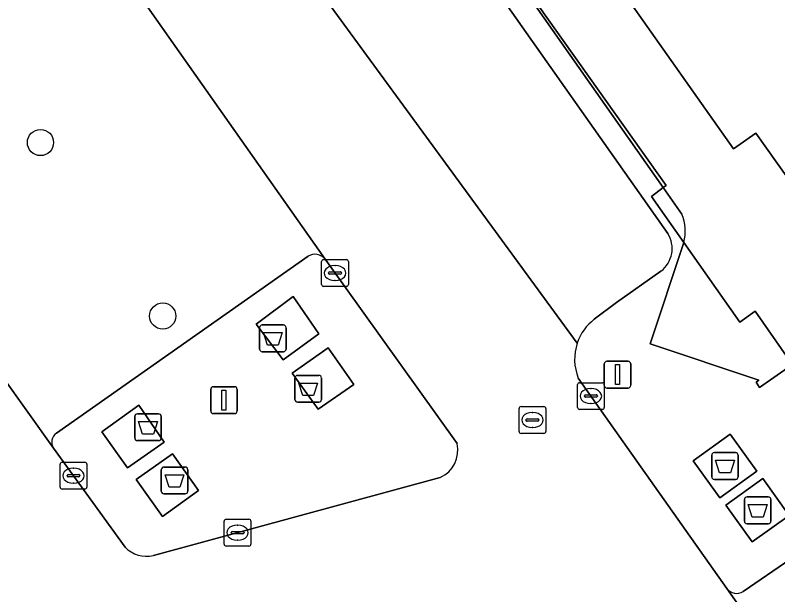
# Model space of a CAD drawing. Extents: x 159352 to 160617, y 385888 to 387323.
# Drawn here: x 160238.97 to 160267.44, y 386890.8 to 386912.42 of the extents above; entities that cross this region are included whole.
import ezdxf

# ---------------------------------------------------------------- set-up
doc = ezdxf.new("R2010")
doc.units = 0
for name, color, linetype in [('IMGEO_Afval_apart_plaats', 7, 'Continuous'), ('IMGEO_Boom', 7, 'Continuous'), ('IMGEO_Kolk', 7, 'Continuous'), ('IMGEO_Lichtmast', 7, 'Continuous'), ('IMGEO_Muur', 7, 'Continuous'), ('IMGEO_Pand', 7, 'Continuous'), ('IMGEO_Parkeervlak_open', 7, 'Continuous'), ('IMGEO_Rijbaan_lokaal_open', 7, 'Continuous'), ('IMGEO_Rioolput', 7, 'Continuous'), ('IMGEO_Verkeerseiland_open', 7, 'Continuous'), ('IMGEO_Voetpad_gesloten', 7, 'Continuous'), ('IMGEO_Voetpad_open', 7, 'Continuous')]:
    doc.layers.add(name, color=color, linetype=linetype)

msp = doc.modelspace()

# ---------------------------------------------------------------- linework, layer by layer
at = {"layer": 'IMGEO_Afval_apart_plaats'}
for p, q in [((160248.096, 386899.965), (160248.096, 386900.765)), ((160248.096, 386900.765), (160248.096, 386899.965)), ((160248.196, 386900.865), (160248.986, 386900.865)), ((160248.986, 386900.865), (160248.196, 386900.865)), ((160249.086, 386900.765), (160249.086, 386899.965)), ((160249.086, 386899.965), (160249.086, 386900.765)), ((160248.986, 386899.865), (160248.196, 386899.865)), ((160248.196, 386899.865), (160248.986, 386899.865)), ((160249.417, 386898.086), (160249.417, 386898.886)), ((160249.417, 386898.886), (160249.417, 386898.086)), ((160249.517, 386898.986), (160250.307, 386898.986)), ((160250.307, 386898.986), (160249.517, 386898.986)), ((160250.407, 386898.886), (160250.407, 386898.086)), ((160250.407, 386898.086), (160250.407, 386898.886)), ((160250.307, 386897.986), (160249.517, 386897.986)), ((160249.517, 386897.986), (160250.307, 386897.986)), ((160243.534, 386897.551), (160244.324, 386897.551)), ((160244.324, 386897.551), (160243.534, 386897.551)), ((160243.434, 386896.651), (160243.434, 386897.451)), ((160243.434, 386897.451), (160243.434, 386896.651)), ((160244.424, 386897.451), (160244.424, 386896.651)), ((160244.424, 386896.651), (160244.424, 386897.451)), ((160244.324, 386896.551), (160243.534, 386896.551)), ((160243.534, 386896.551), (160244.324, 386896.551)), ((160265.077, 386896.101), (160265.867, 386896.101)), ((160265.867, 386896.101), (160265.077, 386896.101)), ((160264.977, 386895.201), (160264.977, 386896.001)), ((160264.977, 386896.001), (160264.977, 386895.201)), ((160265.967, 386896.001), (160265.967, 386895.201)), ((160265.967, 386895.201), (160265.967, 386896.001)), ((160244.426, 386894.663), (160244.426, 386895.463)), ((160244.426, 386895.463), (160244.426, 386894.663)), ((160244.526, 386895.563), (160245.316, 386895.563)), ((160245.316, 386895.563), (160244.526, 386895.563)), ((160245.416, 386895.463), (160245.416, 386894.663)), ((160245.416, 386894.663), (160245.416, 386895.463)), ((160265.867, 386895.101), (160265.077, 386895.101)), ((160265.077, 386895.101), (160265.867, 386895.101)), ((160245.316, 386894.563), (160244.526, 386894.563)), ((160244.526, 386894.563), (160245.316, 386894.563)), ((160266.197, 386893.549), (160266.197, 386894.349)), ((160266.197, 386894.349), (160266.197, 386893.549)), ((160266.297, 386894.449), (160267.087, 386894.449)), ((160267.087, 386894.449), (160266.297, 386894.449)), ((160267.187, 386894.349), (160267.187, 386893.549)), ((160267.187, 386893.549), (160267.187, 386894.349)), ((160267.087, 386893.449), (160266.297, 386893.449)), ((160266.297, 386893.449), (160267.087, 386893.449))]:
    msp.add_line(p, q, dxfattribs=at)
for points in [[(160248.239, 386900.579), (160248.943, 386900.579), (160248.794, 386900.109), (160248.388, 386900.109), (160248.239, 386900.579)], [(160249.56, 386898.7), (160250.264, 386898.7), (160250.115, 386898.23), (160249.709, 386898.23), (160249.56, 386898.7)], [(160243.577, 386897.265), (160244.281, 386897.265), (160244.132, 386896.795), (160243.726, 386896.795), (160243.577, 386897.265)], [(160265.12, 386895.815), (160265.824, 386895.815), (160265.675, 386895.345), (160265.269, 386895.345), (160265.12, 386895.815)], [(160244.569, 386895.277), (160245.273, 386895.277), (160245.124, 386894.807), (160244.718, 386894.807), (160244.569, 386895.277)], [(160266.34, 386894.163), (160267.044, 386894.163), (160266.895, 386893.693), (160266.489, 386893.693), (160266.34, 386894.163)]]:
    msp.add_lwpolyline(points, dxfattribs=at)
for centre, start, end in [((160248.196, 386900.765), 90, 180), ((160248.196, 386900.765), 90, 180), ((160248.986, 386900.765), 0, 90), ((160248.986, 386900.765), 360, 90), ((160248.196, 386899.965), 180, 270), ((160248.196, 386899.965), 180, 270), ((160248.986, 386899.965), 270, 0), ((160248.986, 386899.965), 270, 0), ((160249.517, 386898.886), 90, 180), ((160249.517, 386898.886), 90, 180), ((160250.307, 386898.886), 0, 90), ((160250.307, 386898.886), 360, 90), ((160249.517, 386898.086), 180, 270), ((160249.517, 386898.086), 180, 270), ((160250.307, 386898.086), 270, 0), ((160250.307, 386898.086), 270, 0), ((160243.534, 386897.451), 90, 180), ((160243.534, 386897.451), 90, 180), ((160244.324, 386897.451), 0, 90), ((160244.324, 386897.451), 360, 90), ((160243.534, 386896.651), 180, 270), ((160243.534, 386896.651), 180, 270), ((160244.324, 386896.651), 270, 0), ((160244.324, 386896.651), 270, 0), ((160265.077, 386896.001), 90, 180), ((160265.077, 386896.001), 90, 180), ((160265.867, 386896.001), 0, 90), ((160265.867, 386896.001), 360, 90), ((160244.526, 386895.463), 90, 180), ((160244.526, 386895.463), 90, 180), ((160245.316, 386895.463), 0, 90), ((160245.316, 386895.463), 360, 90), ((160265.077, 386895.201), 180, 270), ((160265.077, 386895.201), 180, 270), ((160265.867, 386895.201), 270, 0), ((160265.867, 386895.201), 270, 0), ((160244.526, 386894.663), 180, 270), ((160244.526, 386894.663), 180, 270), ((160245.316, 386894.663), 270, 0), ((160245.316, 386894.663), 270, 0), ((160266.297, 386894.349), 90, 180), ((160266.297, 386894.349), 90, 180), ((160267.087, 386894.349), 0, 90), ((160267.087, 386894.349), 360, 90), ((160266.297, 386893.549), 180, 270), ((160266.297, 386893.549), 180, 270), ((160267.087, 386893.549), 270, 0), ((160267.087, 386893.549), 270, 0)]:
    msp.add_arc(centre, 0.1, start, end, dxfattribs=at)
at = {"layer": 'IMGEO_Boom'}
for centre in [(160239.916, 386907.674), (160244.479, 386901.199)]:
    msp.add_circle(centre, 0.489, dxfattribs=at)
at = {"layer": 'IMGEO_Kolk'}
for p, q in [((160250.412, 386902.378), (160250.412, 386903.23)), ((160250.487, 386903.304), (160251.339, 386903.304)), ((160251.413, 386903.23), (160251.413, 386902.378)), ((160250.9, 386903.084), (160250.925, 386903.084)), ((160250.671, 386902.798), (160250.671, 386902.81)), ((160251.109, 386902.761), (160250.711, 386902.761)), ((160250.714, 386902.847), (160251.112, 386902.847)), ((160251.155, 386902.81), (160251.155, 386902.798)), ((160251.339, 386902.304), (160250.487, 386902.304)), ((160250.923, 386902.524), (160250.898, 386902.524)), ((160259.967, 386897.786), (160259.967, 386898.638)), ((160260.042, 386898.712), (160260.894, 386898.712)), ((160260.968, 386898.638), (160260.968, 386897.786)), ((160260.455, 386898.492), (160260.48, 386898.492)), ((160260.226, 386898.206), (160260.226, 386898.218)), ((160260.664, 386898.169), (160260.266, 386898.169)), ((160260.269, 386898.255), (160260.667, 386898.255)), ((160260.71, 386898.218), (160260.71, 386898.206)), ((160260.478, 386897.932), (160260.453, 386897.932)), ((160260.894, 386897.712), (160260.042, 386897.712)), ((160240.647, 386894.814), (160240.647, 386895.666)), ((160240.722, 386895.74), (160241.574, 386895.74)), ((160241.135, 386895.52), (160241.16, 386895.52)), ((160241.648, 386895.666), (160241.648, 386894.814)), ((160240.906, 386895.234), (160240.906, 386895.246)), ((160241.344, 386895.197), (160240.946, 386895.197)), ((160240.949, 386895.283), (160241.347, 386895.283)), ((160241.39, 386895.246), (160241.39, 386895.234)), ((160241.158, 386894.96), (160241.133, 386894.96)), ((160241.574, 386894.74), (160240.722, 386894.74)), ((160246.773, 386892.689), (160246.773, 386893.541)), ((160246.848, 386893.615), (160247.7, 386893.615)), ((160247.774, 386893.541), (160247.774, 386892.689)), ((160247.261, 386893.395), (160247.286, 386893.395)), ((160247.032, 386893.109), (160247.032, 386893.121)), ((160247.47, 386893.072), (160247.072, 386893.072)), ((160247.075, 386893.158), (160247.473, 386893.158)), ((160247.516, 386893.121), (160247.516, 386893.109)), ((160247.7, 386892.615), (160246.848, 386892.615)), ((160247.284, 386892.835), (160247.259, 386892.835))]:
    msp.add_line(p, q, dxfattribs=at)
for points in [[(160250.412, 386902.378), (160250.412, 386903.23)], [(160250.487, 386903.304), (160251.339, 386903.304)], [(160251.413, 386903.23), (160251.413, 386902.378)], [(160251.339, 386902.304), (160250.487, 386902.304)], [(160259.967, 386897.786), (160259.967, 386898.638)], [(160260.042, 386898.712), (160260.894, 386898.712)], [(160260.968, 386898.638), (160260.968, 386897.786)], [(160260.894, 386897.712), (160260.042, 386897.712)], [(160240.647, 386894.814), (160240.647, 386895.666)], [(160240.722, 386895.74), (160241.574, 386895.74)], [(160241.648, 386895.666), (160241.648, 386894.814)], [(160241.574, 386894.74), (160240.722, 386894.74)], [(160246.773, 386892.689), (160246.773, 386893.541)], [(160246.848, 386893.615), (160247.7, 386893.615)], [(160247.774, 386893.541), (160247.774, 386892.689)], [(160247.7, 386892.615), (160246.848, 386892.615)]]:
    msp.add_lwpolyline(points, dxfattribs=at)
for centre, radius, start, end in [((160250.489, 386903.228), 0.0765, 91.552, 178.448), ((160250.489, 386903.228), 0.0765, 91.552, 178.448), ((160251.337, 386903.228), 0.0765, 1.552, 88.448), ((160251.337, 386903.228), 0.0765, 1.552, 88.448), ((160250.711, 386902.807), 0.0403, 85.8775, 175.7526), ((160250.708, 386902.797), 0.0366, 178.938, 274.7102), ((160251.112, 386902.804), 0.043, 264.8664, 352.4533), ((160251.116, 386902.809), 0.0386, 1.7309, 96.639), ((160250.489, 386902.38), 0.0765, 181.552, 268.448), ((160250.489, 386902.38), 0.0765, 181.552, 268.448), ((160251.337, 386902.38), 0.0765, 271.552, 358.448), ((160251.337, 386902.38), 0.0765, 271.552, 358.448), ((160260.044, 386898.636), 0.0765, 91.552, 178.448), ((160260.044, 386898.636), 0.0765, 91.552, 178.448), ((160260.892, 386898.636), 0.0765, 1.552, 88.448), ((160260.892, 386898.636), 0.0765, 1.552, 88.448), ((160260.266, 386898.215), 0.0403, 85.8775, 175.7526), ((160260.263, 386898.205), 0.0366, 178.938, 274.7102), ((160260.667, 386898.212), 0.043, 264.8664, 352.4533), ((160260.671, 386898.217), 0.0386, 1.7309, 96.639), ((160260.044, 386897.788), 0.0765, 181.552, 268.448), ((160260.044, 386897.788), 0.0765, 181.552, 268.448), ((160260.892, 386897.788), 0.0765, 271.552, 358.448), ((160260.892, 386897.788), 0.0765, 271.552, 358.448), ((160240.724, 386895.664), 0.0765, 91.552, 178.448), ((160240.724, 386895.664), 0.0765, 91.552, 178.448), ((160241.572, 386895.664), 0.0765, 1.552, 88.448), ((160241.572, 386895.664), 0.0765, 1.552, 88.448), ((160240.946, 386895.243), 0.0403, 85.8775, 175.7526), ((160240.943, 386895.233), 0.0366, 178.938, 274.7102), ((160241.347, 386895.24), 0.043, 264.8664, 352.4533), ((160241.351, 386895.245), 0.0386, 1.7309, 96.639), ((160240.724, 386894.816), 0.0765, 181.552, 268.448), ((160240.724, 386894.816), 0.0765, 181.552, 268.448), ((160241.572, 386894.816), 0.0765, 271.552, 358.448), ((160241.572, 386894.816), 0.0765, 271.552, 358.448), ((160246.85, 386893.539), 0.0765, 91.552, 178.448), ((160246.85, 386893.539), 0.0765, 91.552, 178.448), ((160247.698, 386893.539), 0.0765, 1.552, 88.448), ((160247.698, 386893.539), 0.0765, 1.552, 88.448), ((160247.072, 386893.118), 0.0403, 85.8775, 175.7526), ((160247.069, 386893.108), 0.0366, 178.938, 274.7102), ((160247.473, 386893.115), 0.043, 264.8664, 352.4533), ((160247.477, 386893.12), 0.0386, 1.7309, 96.639), ((160246.85, 386892.691), 0.0765, 181.552, 268.448), ((160246.85, 386892.691), 0.0765, 181.552, 268.448), ((160247.698, 386892.691), 0.0765, 271.552, 358.448), ((160247.698, 386892.691), 0.0765, 271.552, 358.448)]:
    msp.add_arc(centre, radius, start, end, dxfattribs=at)
for centre, major_axis, ratio, start_param, end_param in [((160250.899, 386902.804), (-0.387, 0.002), 0.722429, 4.712389, 7.853982), ((160250.924, 386902.804), (-0.39, 0.002), 0.717154, 1.570796, 4.712389), ((160260.454, 386898.212), (-0.387, 0.002), 0.722429, 4.712389, 7.853982), ((160260.479, 386898.212), (-0.39, 0.002), 0.717154, 1.570796, 4.712389), ((160241.134, 386895.24), (-0.387, 0.002), 0.722429, 4.712389, 7.853982), ((160241.159, 386895.24), (-0.39, 0.002), 0.717154, 1.570796, 4.712389), ((160247.26, 386893.115), (-0.387, 0.002), 0.722429, 4.712389, 7.853982), ((160247.285, 386893.115), (-0.39, 0.002), 0.717154, 1.570796, 4.712389)]:
    msp.add_ellipse(centre, major_axis=major_axis, ratio=ratio, start_param=start_param, end_param=end_param, dxfattribs=at)
at = {"layer": 'IMGEO_Lichtmast'}
for p, q in [((160261.065, 386899.513), (160261.855, 386899.513)), ((160261.855, 386899.513), (160261.065, 386899.513)), ((160260.965, 386898.613), (160260.965, 386899.413)), ((160260.965, 386899.413), (160260.965, 386898.613)), ((160261.955, 386899.413), (160261.955, 386898.613)), ((160261.955, 386898.613), (160261.955, 386899.413)), ((160246.271, 386897.659), (160246.271, 386898.459)), ((160246.271, 386898.459), (160246.271, 386897.659)), ((160246.371, 386898.559), (160247.161, 386898.559)), ((160247.161, 386898.559), (160246.371, 386898.559)), ((160247.261, 386898.459), (160247.261, 386897.659)), ((160247.261, 386897.659), (160247.261, 386898.459)), ((160261.855, 386898.513), (160261.065, 386898.513)), ((160261.065, 386898.513), (160261.855, 386898.513)), ((160247.161, 386897.559), (160246.371, 386897.559)), ((160246.371, 386897.559), (160247.161, 386897.559))]:
    msp.add_line(p, q, dxfattribs=at)
for points in [[(160261.385, 386899.388), (160261.535, 386899.388), (160261.535, 386898.638), (160261.385, 386898.638), (160261.385, 386899.388)], [(160246.691, 386898.434), (160246.841, 386898.434), (160246.841, 386897.684), (160246.691, 386897.684), (160246.691, 386898.434)]]:
    msp.add_lwpolyline(points, dxfattribs=at)
for centre, start, end in [((160261.065, 386899.413), 90, 180), ((160261.065, 386899.413), 90, 180), ((160261.855, 386899.413), 0, 90), ((160261.855, 386899.413), 360, 90), ((160261.065, 386898.613), 180, 270), ((160261.065, 386898.613), 180, 270), ((160261.855, 386898.613), 270, 0), ((160261.855, 386898.613), 270, 0), ((160246.371, 386898.459), 90, 180), ((160246.371, 386898.459), 90, 180), ((160247.161, 386898.459), 0, 90), ((160247.161, 386898.459), 360, 90), ((160246.371, 386897.659), 180, 270), ((160246.371, 386897.659), 180, 270), ((160247.161, 386897.659), 270, 0), ((160247.161, 386897.659), 270, 0)]:
    msp.add_arc(centre, 0.1, start, end, dxfattribs=at)
at = {"layer": 'IMGEO_Muur'}
msp.add_lwpolyline([(160263.171, 386905.99), (160263.273, 386906.066), (160247.742, 386927.934)], close=True, dxfattribs=at)
at = {"layer": 'IMGEO_Pand'}
msp.add_lwpolyline([(160285.506, 386911.061), (160259.916, 386947.296), (160256.441, 386947.863), (160255.998, 386945.336), (160256.398, 386944.771), (160255.14, 386943.853), (160244.746, 386958.611), (160243.447, 386960.455), (160240.192, 386958.145), (160238.66, 386957.058), (160239.783, 386955.453), (160237.744, 386954.006), (160234.344, 386951.592), (160235.08, 386950.548), (160247.273, 386933.252), (160248.301, 386934), (160250.782, 386930.541), (160249.907, 386929.937), (160265.786, 386907.434), (160266.62, 386908.023), (160269.079, 386904.582)], dxfattribs=at)
at = {"layer": 'IMGEO_Parkeervlak_open'}
for points in [[(160250.544, 386903.32), (160238.148, 386920.913), (160222.315, 386943.389)], [(160212.008, 386936.305), (160228.895, 386912.393), (160240.405, 386896.268)], [(160263.334, 386904.284), (160245.711, 386929.282)], [(160240.227, 386928.4), (160250.028, 386913.765), (160259.957, 386900.192)], [(160240.517, 386896.825), (160249.914, 386903.43)], [(160260.592, 386901.077), (160261.427, 386901.705), (160263.081, 386902.87)], [(160269.716, 386893.353), (160266.154, 386890.916)], [(160265.545, 386891.033), (160271.919, 386882.011)]]:
    msp.add_lwpolyline(points, dxfattribs=at)
for centre, radius, start, end in [((160262.438, 386903.715), 1.062, 307.2837, 32.4277), ((160250.167, 386903.022), 0.481, 38.3843, 121.8073), ((160261.742, 386899.582), 1.886, 127.5598, 161.1202), ((160240.728, 386896.493), 0.393, 122.3865, 214.875), ((160265.911, 386891.295), 0.45, 215.61, 302.6399)]:
    msp.add_arc(centre, radius, start, end, dxfattribs=at)
at = {"layer": 'IMGEO_Rijbaan_lokaal_open'}
for points in [[(160220.74, 386945.624), (160222.315, 386943.389), (160238.148, 386920.913), (160250.544, 386903.32), (160255.468, 386896.441)], [(160243.075, 386892.577), (160240.405, 386896.268), (160228.895, 386912.393), (160212.008, 386936.305)], [(160259.957, 386900.192), (160250.028, 386913.765), (160240.227, 386928.4)], [(160263.936, 386879.413), (160263.99, 386879.24), (160272.349, 386881.354), (160271.919, 386882.011), (160265.545, 386891.033), (160259.997, 386898.879)], [(160254.838, 386895.176), (160244.131, 386892.258)]]:
    msp.add_lwpolyline(points, dxfattribs=at)
for centre, radius, start, end in [((160261.754, 386899.59), 1.895, 161.4704, 202.0195), ((160254.398, 386896.184), 1.1, 293.5623, 13.4889), ((160243.888, 386893.362), 1.13, 223.9721, 282.4106)]:
    msp.add_arc(centre, radius, start, end, dxfattribs=at)
at = {"layer": 'IMGEO_Rioolput'}
for p, q in [((160257.784, 386896.893), (160257.784, 386897.745)), ((160257.859, 386897.819), (160258.711, 386897.819)), ((160258.785, 386897.745), (160258.785, 386896.893)), ((160258.272, 386897.599), (160258.297, 386897.599)), ((160258.043, 386897.313), (160258.043, 386897.325)), ((160258.481, 386897.276), (160258.083, 386897.276)), ((160258.086, 386897.362), (160258.484, 386897.362)), ((160258.527, 386897.325), (160258.527, 386897.313)), ((160258.295, 386897.039), (160258.27, 386897.039)), ((160258.711, 386896.819), (160257.859, 386896.819))]:
    msp.add_line(p, q, dxfattribs=at)
for points in [[(160257.784, 386896.893), (160257.784, 386897.745)], [(160257.859, 386897.819), (160258.711, 386897.819)], [(160258.785, 386897.745), (160258.785, 386896.893)], [(160258.711, 386896.819), (160257.859, 386896.819)]]:
    msp.add_lwpolyline(points, dxfattribs=at)
for centre, radius, start, end in [((160257.861, 386897.743), 0.0765, 91.552, 178.448), ((160257.861, 386897.743), 0.0765, 91.552, 178.448), ((160258.709, 386897.743), 0.0765, 1.552, 88.448), ((160258.709, 386897.743), 0.0765, 1.552, 88.448), ((160258.083, 386897.322), 0.0403, 85.8775, 175.7526), ((160258.08, 386897.312), 0.0366, 178.938, 274.7102), ((160258.484, 386897.319), 0.043, 264.8664, 352.4533), ((160258.488, 386897.324), 0.0386, 1.7309, 96.639), ((160257.861, 386896.895), 0.0765, 181.552, 268.448), ((160257.861, 386896.895), 0.0765, 181.552, 268.448), ((160258.709, 386896.895), 0.0765, 271.552, 358.448), ((160258.709, 386896.895), 0.0765, 271.552, 358.448)]:
    msp.add_arc(centre, radius, start, end, dxfattribs=at)
for centre, major_axis, ratio, start_param, end_param in [((160258.271, 386897.319), (-0.387, 0.002), 0.722429, 4.712389, 7.853982), ((160258.296, 386897.319), (-0.39, 0.002), 0.717154, 1.570796, 4.712389)]:
    msp.add_ellipse(centre, major_axis=major_axis, ratio=ratio, start_param=start_param, end_param=end_param, dxfattribs=at)
at = {"layer": 'IMGEO_Verkeerseiland_open'}
for points in [[(160249.914, 386903.43), (160240.517, 386896.825)], [(160255.468, 386896.441), (160250.544, 386903.32)], [(160240.405, 386896.268), (160243.075, 386892.577)], [(160244.131, 386892.258), (160254.838, 386895.176)]]:
    msp.add_lwpolyline(points, dxfattribs=at)
for points in [[(160250.309, 386900.531), (160248.976, 386899.562), (160247.972, 386900.895), (160249.354, 386901.928)], [(160249.314, 386899.061), (160250.661, 386900.012), (160251.616, 386898.648), (160250.279, 386897.723)], [(160242.212, 386896.879), (160243.594, 386897.87), (160244.532, 386896.495), (160243.168, 386895.537)], [(160244.841, 386896.056), (160245.818, 386894.682), (160244.474, 386893.715), (160243.489, 386895.103)]]:
    msp.add_lwpolyline(points, close=True, dxfattribs=at)
for centre, radius, start, end in [((160250.167, 386903.022), 0.481, 38.3843, 121.8073), ((160240.728, 386896.493), 0.393, 122.3865, 214.875), ((160254.398, 386896.184), 1.1, 293.5623, 13.4889), ((160243.888, 386893.362), 1.13, 223.9721, 282.4106)]:
    msp.add_arc(centre, radius, start, end, dxfattribs=at)
at = {"layer": 'IMGEO_Voetpad_gesloten'}
for points in [[(160250.309, 386900.531), (160249.354, 386901.928), (160247.972, 386900.895), (160248.976, 386899.562)], [(160249.314, 386899.061), (160250.279, 386897.723), (160251.616, 386898.648), (160250.661, 386900.012)], [(160242.212, 386896.879), (160243.168, 386895.537), (160244.532, 386896.495), (160243.594, 386897.87)], [(160265.668, 386896.791), (160264.283, 386895.798), (160265.277, 386894.411), (160266.662, 386895.404)], [(160244.841, 386896.056), (160243.489, 386895.103), (160244.474, 386893.715), (160245.818, 386894.682)], [(160265.511, 386894.147), (160266.491, 386892.769), (160267.873, 386893.752), (160266.892, 386895.13)]]:
    msp.add_lwpolyline(points, close=True, dxfattribs=at)
at = {"layer": 'IMGEO_Voetpad_open'}
for points in [[(160269.079, 386904.582), (160266.62, 386908.023), (160265.786, 386907.434), (160249.907, 386929.937), (160250.782, 386930.541), (160248.301, 386934), (160247.273, 386933.252), (160235.08, 386950.548), (160233.934, 386949.706), (160242.669, 386937.289), (160241.696, 386936.598), (160243.063, 386934.659), (160244.48, 386932.714), (160243.921, 386932.332), (160246.046, 386929.308)], [(160267.952, 386899.366), (160266.758, 386898.529), (160266.633, 386898.726), (160266.733, 386898.805), (160262.68, 386900.163), (160263.938, 386903.943), (160262.728, 386905.664), (160263.171, 386905.99), (160247.742, 386927.934), (160247.216, 386927.642), (160246.046, 386929.308), (160245.711, 386929.282), (160263.334, 386904.284)], [(160247.122, 386928.815), (160247.742, 386927.934), (160263.273, 386906.066), (160263.171, 386905.99), (160263.867, 386905)], [(160263.867, 386905), (160263.171, 386905.99), (160262.728, 386905.664), (160263.938, 386903.943)], [(160263.938, 386903.943), (160266.026, 386900.974), (160266.596, 386901.385), (160267.861, 386899.577)], [(160263.081, 386902.87), (160261.427, 386901.705), (160260.592, 386901.077)], [(160259.997, 386898.879), (160265.545, 386891.033)], [(160266.154, 386890.916), (160269.716, 386893.353)]]:
    msp.add_lwpolyline(points, dxfattribs=at)
for points in [[(160262.68, 386900.163), (160266.733, 386898.805), (160266.633, 386898.726), (160266.758, 386898.529), (160267.952, 386899.366), (160267.861, 386899.577), (160266.596, 386901.385), (160266.026, 386900.974), (160263.938, 386903.943)], [(160265.277, 386894.411), (160264.283, 386895.798), (160265.668, 386896.791), (160266.662, 386895.404)], [(160267.873, 386893.752), (160266.491, 386892.769), (160265.511, 386894.147), (160266.892, 386895.13)]]:
    msp.add_lwpolyline(points, close=True, dxfattribs=at)
for centre, radius, start, end in [((160262.272, 386904.362), 1.718, 345.888, 21.7977), ((160262.272, 386904.362), 1.718, 345.888, 21.7977), ((160262.438, 386903.715), 1.062, 307.2837, 32.4277), ((160261.742, 386899.582), 1.886, 127.5598, 161.1202), ((160261.754, 386899.59), 1.895, 161.4704, 202.0195), ((160265.911, 386891.295), 0.45, 215.61, 302.6399)]:
    msp.add_arc(centre, radius, start, end, dxfattribs=at)

doc.saveas('drawing.dxf')
